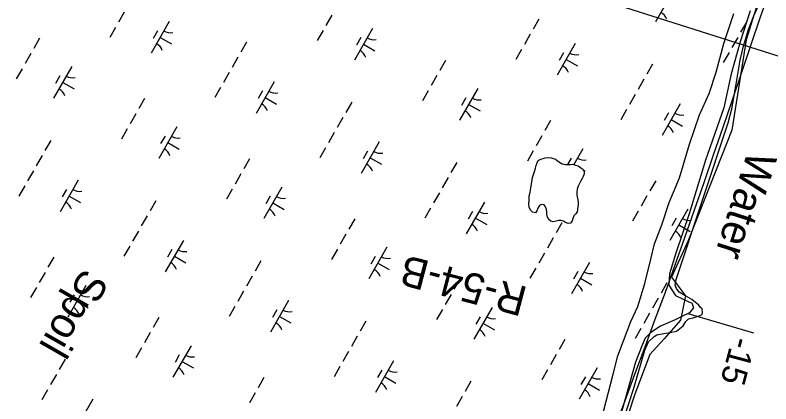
# Model space of a CAD drawing. Extents: x 3930721 to 3950824, y 220441 to 242861.
# Drawn here: x 3939555 to 3940593, y 232327 to 232861 of the extents above; entities that cross this region are included whole.
import ezdxf

# ---------------------------------------------------------------- set-up
doc = ezdxf.new("R2010")
doc.units = 0
for name, color, linetype in [('V-CHAN-SPOL', 7, 'Continuous'), ('V-LEVE-TOET', 7, 'Continuous'), ('V-RIVR-EDGE', 7, 'Continuous'), ('V-RIVR-IDEN', 7, 'Continuous'), ('V-RIVR-JETY', 7, 'Continuous'), ('V-RIVR-RANG', 7, 'Continuous'), ('V-RIVR-RANG-IDEN', 7, 'Continuous'), ('V-RRAP-FSHR', 7, 'Continuous'), ('V-TOPO-SHOR', 7, 'Continuous'), ('V-UTIL-LINE', 7, 'Continuous'), ('V-WETL-SWMP', 7, 'Continuous')]:
    doc.layers.add(name, color=color, linetype=linetype)

msp = doc.modelspace()

# ---------------------------------------------------------------- linework, layer by layer
at = {"layer": 'V-LEVE-TOET'}
msp.add_line((3940478.7, 232450.7), (3940569.2, 232424.4), dxfattribs=at)
at = {"layer": 'V-RIVR-EDGE'}
msp.add_lwpolyline([(3940577.2, 232885.8), (3940558.8, 232826.5), (3940539.3, 232702.6), (3940479.9, 232552.1), (3940456.4, 232500.9), (3940475.8, 232475.3), (3940468.7, 232441.6), (3940446.1, 232416), (3940426.7, 232394.5), (3940406.2, 232340.2), (3940369.4, 232228.6), (3940320.2, 232100.7), (3940295.7, 232032.1), (3940283.4, 232012.6), (3940247.5, 231929.7), (3940205.6, 231839.6), (3940176.9, 231805.8)], dxfattribs=at)
at = {"layer": 'V-RIVR-JETY'}
for points in [[(3940410.2, 232460.6), (3940419.6, 232492.2), (3940427.9, 232525.3), (3940433.2, 232546.7), (3940443, 232572.4), (3940453.1, 232603.1), (3940467.3, 232637.3), (3940481.2, 232683.3), (3940494.6, 232723.7), (3940507.9, 232752.9), (3940517.7, 232782.1), (3940528.3, 232821.4), (3940541.8, 232862.6)], [(3940564.5, 232866.6), (3940550.6, 232823.8), (3940538.3, 232779.8), (3940528.3, 232733.1), (3940503.2, 232661.5), (3940480.7, 232587.9), (3940462.4, 232533.8), (3940453.8, 232505.4), (3940452.8, 232489.8), (3940462, 232475.6), (3940481, 232466.4), (3940484.1, 232465.5), (3940486.4, 232458.9), (3940481.2, 232451.9), (3940470.6, 232446.6), (3940461.3, 232442.4)], [(3940313.8, 232175.7), (3940342.7, 232248), (3940360, 232306), (3940376.3, 232367.7), (3940382.7, 232392.9), (3940390.4, 232413.5), (3940400.7, 232439.7), (3940410.2, 232460.6)], [(3940461.3, 232442.4), (3940441.4, 232433.4), (3940428.1, 232424.8), (3940420, 232416.9), (3940415.9, 232407.4), (3940406.7, 232384), (3940389.2, 232320.6), (3940375.4, 232279.6), (3940363.4, 232240.7), (3940352.8, 232213.9), (3940332.7, 232161.4), (3940310.5, 232109.7), (3940286.6, 232048.3), (3940267.2, 231995.4), (3940236.4, 231921.8), (3940207.4, 231859.8), (3940177.5, 231795.6)]]:
    msp.add_lwpolyline(points, dxfattribs=at)
at = {"layer": 'V-RRAP-FSHR'}
msp.add_lwpolyline([(3940591.6, 232895.4), (3940578.2, 232857.5), (3940565.3, 232819.7), (3940552.4, 232781.8), (3940539.6, 232743.9), (3940526.7, 232706.4), (3940513.8, 232668.2), (3940500.6, 232630.4), (3940487.4, 232592.7), (3940474.1, 232554.9), (3940460.8, 232517.2), (3940447.5, 232479.6), (3940433.3, 232442.8), (3940419.6, 232404.5), (3940405.6, 232367.2), (3940391.6, 232329.6), (3940377.6, 232292.1)], dxfattribs=at)
at = {"layer": 'V-TOPO-SHOR'}
msp.add_lwpolyline([(3940326.6, 232590.4), (3940325.1, 232587.7), (3940322.4, 232584.9), (3940320.7, 232581.4), (3940320, 232578.1), (3940317.6, 232574.8), (3940314.3, 232574.5), (3940310.8, 232575.8), (3940307.9, 232577.7), (3940304.9, 232578.7), (3940301.6, 232578.7), (3940297.7, 232577.7), (3940293.8, 232576.9), (3940290.7, 232577.8), (3940287.7, 232579.9), (3940285.9, 232583.1), (3940285.1, 232587.2), (3940285, 232590.5), (3940284.5, 232593.9), (3940283.3, 232597.2), (3940281.4, 232600.1), (3940277.9, 232600.7), (3940274.8, 232599), (3940272.8, 232595.4), (3940271.4, 232591.7), (3940269.4, 232589.1), (3940265.4, 232590), (3940262.9, 232592.2), (3940260.8, 232596.3), (3940260.4, 232601.1), (3940260.6, 232606.1), (3940261, 232612.3), (3940262, 232617.2), (3940262.8, 232620.7), (3940263.5, 232625.5), (3940264.4, 232631.6), (3940265.6, 232637.8), (3940267.1, 232643.2), (3940268.5, 232647.2), (3940269.4, 232650.2), (3940270.5, 232654.3), (3940271.7, 232657.8), (3940273.4, 232660.8), (3940276.7, 232662.8), (3940280.1, 232663.9), (3940283, 232664.7), (3940287.3, 232665), (3940290.9, 232664.7), (3940293.8, 232663.8), (3940296.8, 232662.8), (3940299.5, 232661), (3940302.5, 232658.5), (3940306, 232656.5), (3940310.6, 232655.6), (3940314.1, 232655.5), (3940317.4, 232655.6), (3940320.9, 232655.7), (3940324.6, 232654.7), (3940328.3, 232653.4), (3940331.7, 232651), (3940334.5, 232648.9), (3940336.5, 232646), (3940336.5, 232642.8), (3940335, 232638.9), (3940333.7, 232636.1), (3940332, 232633), (3940329.9, 232629.3), (3940328.2, 232625.8), (3940326.9, 232621.4), (3940326.5, 232617.9), (3940326.4, 232614.3), (3940326.8, 232610.9), (3940327.7, 232606.8), (3940328.1, 232603.7), (3940328.2, 232600.5), (3940327.8, 232597.4), (3940326.6, 232590.4)], dxfattribs=at)
at = {"layer": 'V-UTIL-LINE'}
msp.add_lwpolyline([(3944449, 231161.2), (3944066.6, 231705.8), (3939717, 233085.7), (3938914.9, 233883.4)], dxfattribs=at)
at = {"layer": 'V-WETL-SWMP'}
for p, q in [((3940459.2, 232894.7), (3940434.4, 232851.3)), ((3940569.3, 232859.4), (3940575.8, 232873.6)), ((3939704.4, 232864.6), (3939696.5, 232850.7)), ((3939989.6, 232860.3), (3939981.7, 232846.4)), ((3940562.1, 232840.7), (3940569.3, 232859.4)), ((3939766.3, 232851.7), (3939741.4, 232808.3)), ((3940274.1, 232855.1), (3940266.2, 232841.3)), ((3940559.3, 232850.9), (3940551.3, 232837)), ((3939692.5, 232843.7), (3939684.6, 232829.8)), ((3939750.1, 232839.1), (3939744.2, 232828.6)), ((3939977.7, 232839.4), (3939969.7, 232825.6)), ((3940045.8, 232842.2), (3940021, 232798.9)), ((3940555.2, 232818.1), (3940562.1, 232840.7)), ((3939588.1, 232828.7), (3939580.2, 232814.8)), ((3939753.8, 232830), (3939769.5, 232821.1)), ((3940029.7, 232829.6), (3940023.7, 232819.2)), ((3940262.2, 232834.3), (3940254.2, 232820.4)), ((3940547.3, 232830), (3940539.4, 232816.1)), ((3939872.6, 232823.5), (3939864.7, 232809.7)), ((3940033.4, 232820.6), (3940049, 232811.6)), ((3940324, 232821.5), (3940299.2, 232778.1)), ((3940550.8, 232798.8), (3940555.2, 232818.1)), ((3939576.2, 232807.8), (3939568.3, 232793.9)), ((3940250.3, 232813.5), (3940242.3, 232799.6)), ((3940307.9, 232808.8), (3940301.9, 232798.4)), ((3940535.4, 232809.2), (3940527.5, 232795.3)), ((3939860.7, 232802.7), (3939852.8, 232788.8)), ((3940145.9, 232798.4), (3940137.9, 232784.5)), ((3940311.6, 232799.8), (3940327.2, 232790.8)), ((3940545.4, 232765.7), (3940550.8, 232798.8)), ((3939564.3, 232787), (3939556.3, 232773.1)), ((3939632.4, 232789.8), (3939607.5, 232746.4)), ((3940430.4, 232793.3), (3940422.4, 232779.4)), ((3939616.3, 232777.2), (3939610.3, 232766.7)), ((3939848.8, 232781.9), (3939840.8, 232768)), ((3940133.9, 232777.6), (3940126, 232763.7)), ((3939620, 232768.1), (3939635.6, 232759.2)), ((3939910.6, 232769), (3939885.8, 232725.6)), ((3940418.5, 232772.5), (3940410.5, 232758.6)), ((3940539.1, 232731.8), (3940545.4, 232765.7)), ((3939836.9, 232761.1), (3939828.9, 232747.2)), ((3939894.5, 232756.4), (3939888.5, 232746)), ((3940122, 232756.8), (3940114.1, 232742.9)), ((3940190.1, 232759.6), (3940165.3, 232716.2)), ((3939732.5, 232746), (3939724.5, 232732.1)), ((3939898.2, 232747.3), (3939913.8, 232738.4)), ((3940174, 232746.9), (3940168, 232736.5)), ((3940406.5, 232751.7), (3940398.6, 232737.8)), ((3940017, 232740.9), (3940009, 232727)), ((3940177.7, 232737.9), (3940193.3, 232728.9)), ((3940468.4, 232738.8), (3940443.5, 232695.4)), ((3939720.5, 232725.2), (3939712.6, 232711.3)), ((3940394.6, 232730.8), (3940386.6, 232716.9)), ((3940452.2, 232726.2), (3940446.2, 232715.7)), ((3940534.4, 232712.8), (3940539.1, 232731.8)), ((3940005, 232720), (3939997.1, 232706.2)), ((3940290.2, 232715.8), (3940282.3, 232701.9)), ((3940455.9, 232717.1), (3940471.5, 232708.2)), ((3939708.6, 232704.3), (3939700.7, 232690.4)), ((3939776.7, 232707.1), (3939751.9, 232663.8)), ((3940462.8, 232497.5), (3940534.4, 232712.8)), ((3939760.6, 232694.5), (3939754.6, 232684.1)), ((3939993.1, 232699.2), (3939985.2, 232685.3)), ((3940278.3, 232694.9), (3940270.3, 232681)), ((3939603.6, 232688.4), (3939595.6, 232674.6)), ((3939764.3, 232685.5), (3939779.9, 232676.5)), ((3940054.9, 232686.4), (3940030.1, 232643)), ((3939981.2, 232678.4), (3939973.2, 232664.5)), ((3940038.8, 232673.7), (3940032.8, 232663.3)), ((3940266.4, 232674.1), (3940258.4, 232660.2)), ((3940334.5, 232676.9), (3940322.1, 232655.4)), ((3939591.6, 232667.6), (3939583.7, 232653.7)), ((3939876.8, 232663.3), (3939868.9, 232649.4)), ((3940042.5, 232664.7), (3940058.1, 232655.7)), ((3940273.4, 232660.8), (3940276.7, 232662.8)), ((3940276.7, 232662.8), (3940280.1, 232663.9)), ((3940280.1, 232663.9), (3940283, 232664.7)), ((3940283, 232664.7), (3940287.3, 232665)), ((3940287.3, 232665), (3940290.9, 232664.7)), ((3940290.9, 232664.7), (3940293.8, 232663.8)), ((3940293.8, 232663.8), (3940296.8, 232662.8)), ((3940296.8, 232662.8), (3940299.5, 232661)), ((3940318.3, 232664.3), (3940313.4, 232655.5)), ((3940161.3, 232658.2), (3940153.4, 232644.3)), ((3940269.4, 232650.2), (3940270.5, 232654.3)), ((3940270.5, 232654.3), (3940271.7, 232657.8)), ((3940271.7, 232657.8), (3940273.4, 232660.8)), ((3940299.5, 232661), (3940302.5, 232658.5)), ((3940302.5, 232658.5), (3940306, 232656.5)), ((3940306, 232656.5), (3940310.6, 232655.6)), ((3940310.6, 232655.6), (3940314.1, 232655.5)), ((3940314.1, 232655.5), (3940317.4, 232655.6)), ((3940317.4, 232655.6), (3940320.9, 232655.7)), ((3940320.9, 232655.7), (3940324.6, 232654.7)), ((3940324.6, 232654.7), (3940328.3, 232653.4)), ((3940328.3, 232653.4), (3940331.7, 232651)), ((3940331.7, 232651), (3940334.5, 232648.9)), ((3939579.7, 232646.8), (3939571.8, 232632.9)), ((3939864.9, 232642.5), (3939856.9, 232628.6)), ((3940265.6, 232637.8), (3940267.1, 232643.2)), ((3940267.1, 232643.2), (3940268.5, 232647.2)), ((3940268.5, 232647.2), (3940269.4, 232650.2)), ((3940334.5, 232648.9), (3940336.5, 232646)), ((3940336.5, 232642.8), (3940335, 232638.9)), ((3940335.4, 232647.6), (3940337.7, 232646.3)), ((3940336.5, 232646), (3940336.5, 232642.8)), ((3939641.5, 232633.9), (3939616.7, 232590.5)), ((3940149.4, 232637.4), (3940141.4, 232623.5)), ((3940263.5, 232625.5), (3940264.4, 232631.6)), ((3940264.4, 232631.6), (3940265.6, 232637.8)), ((3940332, 232633), (3940329.9, 232629.3)), ((3940333.7, 232636.1), (3940332, 232633)), ((3940335, 232638.9), (3940333.7, 232636.1)), ((3940434.6, 232633.1), (3940426.6, 232619.2)), ((3939567.8, 232626), (3939559.8, 232612.1)), ((3939625.4, 232621.3), (3939619.4, 232610.9)), ((3939853, 232621.7), (3939845, 232607.8)), ((3939921.1, 232624.5), (3939896.2, 232581.1)), ((3940262, 232617.2), (3940262.8, 232620.7)), ((3940262.8, 232620.7), (3940263.5, 232625.5)), ((3940326.9, 232621.4), (3940326.5, 232617.9)), ((3940328.2, 232625.8), (3940326.9, 232621.4)), ((3940329.9, 232629.3), (3940328.2, 232625.8)), ((3939629.1, 232612.2), (3939644.7, 232603.3)), ((3939904.9, 232611.8), (3939899, 232601.4)), ((3940137.5, 232616.6), (3940129.5, 232602.7)), ((3940260.6, 232606.1), (3940261, 232612.3)), ((3940261, 232612.3), (3940262, 232617.2)), ((3940326.5, 232617.9), (3940326.4, 232614.3)), ((3940326.4, 232614.3), (3940326.8, 232610.9)), ((3940326.8, 232610.9), (3940327.7, 232606.8)), ((3940422.6, 232612.3), (3940414.7, 232598.4)), ((3939747.9, 232605.8), (3939740, 232591.9)), ((3939908.7, 232602.8), (3939924.3, 232593.8)), ((3940199.3, 232603.7), (3940174.4, 232560.3)), ((3940260.4, 232601.1), (3940260.6, 232606.1)), ((3940260.8, 232596.3), (3940260.4, 232601.1)), ((3940277.8, 232600.7), (3940274.8, 232599)), ((3940281.4, 232600.1), (3940277.8, 232600.7)), ((3940283.3, 232597.2), (3940281.4, 232600.1)), ((3940327.7, 232606.8), (3940328.1, 232603.7)), ((3940328.2, 232600.5), (3940327.8, 232597.4)), ((3940328.1, 232603.7), (3940328.2, 232600.5)), ((3940125.5, 232595.7), (3940117.6, 232581.8)), ((3940183.2, 232591.1), (3940177.2, 232580.6)), ((3940262.9, 232592.2), (3940260.8, 232596.3)), ((3940265.4, 232590), (3940262.9, 232592.2)), ((3940269.4, 232589.1), (3940265.4, 232590)), ((3940271.4, 232591.7), (3940269.4, 232589.1)), ((3940272.8, 232595.4), (3940271.4, 232591.7)), ((3940274.8, 232599), (3940272.8, 232595.4)), ((3940284.5, 232593.9), (3940283.3, 232597.2)), ((3940285, 232590.5), (3940284.5, 232593.9)), ((3940285.1, 232587.2), (3940285, 232590.5)), ((3940326.6, 232590.4), (3940325.1, 232587.7)), ((3940327.8, 232597.4), (3940326.6, 232590.4)), ((3940410.7, 232591.4), (3940402.8, 232577.6)), ((3940478.8, 232594.2), (3940454, 232550.9)), ((3939736, 232584.9), (3939728, 232571.1)), ((3940021.2, 232580.7), (3940013.2, 232566.8)), ((3940186.9, 232582), (3940202.5, 232573.1)), ((3940285.9, 232583.1), (3940285.1, 232587.2)), ((3940287.7, 232579.9), (3940285.9, 232583.1)), ((3940290.7, 232577.8), (3940287.7, 232579.9)), ((3940301.6, 232578.7), (3940297.7, 232577.7)), ((3940304.9, 232578.7), (3940301.6, 232578.7)), ((3940308, 232577.7), (3940304.9, 232578.7)), ((3940320.7, 232581.4), (3940320, 232578.1)), ((3940322.4, 232584.9), (3940320.7, 232581.4)), ((3940325.1, 232587.7), (3940322.4, 232584.9)), ((3940462.7, 232581.6), (3940456.7, 232571.2)), ((3940293.8, 232576.9), (3940290.7, 232577.8)), ((3940297.7, 232577.7), (3940293.8, 232576.9)), ((3940305.7, 232575.5), (3940297.7, 232561.7)), ((3940310.8, 232575.8), (3940308, 232577.7)), ((3940314.3, 232574.5), (3940310.8, 232575.8)), ((3940317.6, 232574.8), (3940314.3, 232574.5)), ((3940320, 232578.1), (3940317.6, 232574.8)), ((3940466.4, 232572.6), (3940482, 232563.6)), ((3939724.1, 232564.1), (3939716.1, 232550.2)), ((3940009.2, 232559.8), (3940001.3, 232545.9)), ((3939785.9, 232551.3), (3939761, 232507.9)), ((3940293.7, 232554.7), (3940285.8, 232540.8)), ((3939712.1, 232543.3), (3939704.2, 232529.4)), ((3939769.8, 232538.6), (3939763.8, 232528.2)), ((3939997.3, 232539), (3939989.3, 232525.1)), ((3940065.4, 232541.8), (3940040.6, 232498.4)), ((3939607.8, 232528.2), (3939599.8, 232514.3)), ((3939773.5, 232529.6), (3939789.1, 232520.6)), ((3940049.3, 232529.2), (3940043.3, 232518.7)), ((3940281.8, 232533.9), (3940273.9, 232520)), ((3939892.3, 232523.1), (3939884.3, 232509.2)), ((3940053, 232520.1), (3940068.6, 232511.2)), ((3940343.6, 232521), (3940318.8, 232477.7)), ((3939595.8, 232507.4), (3939587.9, 232493.5)), ((3940269.9, 232513.1), (3940261.9, 232499.2)), ((3940327.5, 232508.4), (3940321.5, 232498)), ((3939880.3, 232502.3), (3939872.4, 232488.4)), ((3940165.5, 232498), (3940157.5, 232484.1)), ((3940331.2, 232499.3), (3940346.8, 232490.4)), ((3940461.3, 232489.7), (3940462.8, 232497.5)), ((3939583.9, 232486.6), (3939575.9, 232472.7)), ((3939652, 232489.4), (3939627.2, 232446)), ((3940450, 232492.9), (3940442.1, 232479)), ((3940463.1, 232485.1), (3940461.3, 232489.7)), ((3940467.1, 232480.4), (3940463.1, 232485.1)), ((3939635.9, 232476.7), (3939629.9, 232466.3)), ((3939868.4, 232481.4), (3939860.5, 232467.6)), ((3940153.6, 232477.2), (3940145.6, 232463.3)), ((3940474.7, 232475.6), (3940467.1, 232480.4)), ((3940484.4, 232470), (3940474.7, 232475.6)), ((3939639.6, 232467.7), (3939655.2, 232458.7)), ((3939930.2, 232468.6), (3939905.4, 232425.2)), ((3940438.1, 232472), (3940430.1, 232458.2)), ((3940493.8, 232462.2), (3940484.4, 232470)), ((3939856.5, 232460.6), (3939848.5, 232446.7)), ((3939914.1, 232455.9), (3939908.1, 232445.5)), ((3940141.6, 232456.3), (3940133.7, 232442.5)), ((3940209.8, 232459.1), (3940184.9, 232415.8)), ((3940496.4, 232459.2), (3940493.8, 232462.2)), ((3940498.5, 232457.1), (3940496.4, 232459.2)), ((3940499.1, 232451.9), (3940498.5, 232457.1)), ((3939752.1, 232445.6), (3939744.1, 232431.7)), ((3939917.8, 232446.9), (3939933.4, 232438)), ((3940193.6, 232446.5), (3940187.7, 232436.1)), ((3940426.1, 232451.2), (3940418.2, 232437.3)), ((3940476.1, 232440), (3940479.9, 232443.4)), ((3940479.9, 232443.4), (3940485.9, 232444.8)), ((3940485.9, 232444.8), (3940495.8, 232448)), ((3940495.8, 232448), (3940498.6, 232449.6)), ((3940498.6, 232449.6), (3940499.1, 232451.9)), ((3940036.6, 232440.4), (3940028.6, 232426.6)), ((3940197.3, 232437.5), (3940213, 232428.5)), ((3940463.2, 232426.6), (3940472.2, 232434.2)), ((3940472.2, 232434.2), (3940476.1, 232440)), ((3939740.2, 232424.7), (3939732.2, 232410.8)), ((3940414.2, 232430.4), (3940406.3, 232416.5)), ((3940436, 232421.4), (3940445.6, 232423.5)), ((3940445.6, 232423.5), (3940454.4, 232424.7)), ((3940454.4, 232424.7), (3940463.2, 232426.6)), ((3940024.7, 232419.6), (3940016.7, 232405.7)), ((3940309.8, 232415.3), (3940301.9, 232401.4)), ((3940424.9, 232411.9), (3940432.4, 232419.5)), ((3940432.4, 232419.5), (3940436, 232421.4)), ((3939728.2, 232403.9), (3939720.3, 232390)), ((3939796.4, 232406.7), (3939771.5, 232363.3)), ((3940419.8, 232400.4), (3940424.9, 232411.9)), ((3939780.2, 232394.1), (3939774.3, 232383.6)), ((3940012.7, 232398.8), (3940004.8, 232384.9)), ((3940297.9, 232394.5), (3940290, 232380.6)), ((3940404.7, 232348.5), (3940419.8, 232400.4)), ((3939623.2, 232388), (3939615.2, 232374.1)), ((3939783.9, 232385), (3939799.6, 232376.1)), ((3940074.6, 232385.9), (3940049.7, 232342.5)), ((3940000.8, 232378), (3939992.9, 232364.1)), ((3940058.4, 232373.3), (3940052.5, 232362.9)), ((3940286, 232373.7), (3940278, 232359.8)), ((3940354.1, 232376.5), (3940329.3, 232333.1)), ((3939611.3, 232367.2), (3939603.3, 232353.3)), ((3939896.4, 232362.9), (3939888.5, 232349)), ((3940062.1, 232364.2), (3940077.8, 232355.3)), ((3940338, 232363.8), (3940332, 232353.4)), ((3940180.9, 232357.8), (3940173, 232343.9)), ((3940341.7, 232354.8), (3940357.3, 232345.8)), ((3939599.3, 232346.3), (3939591.4, 232332.5)), ((3939884.5, 232342.1), (3939876.6, 232328.2)), ((3940379, 232269.5), (3940404.7, 232348.5)), ((3939661.2, 232333.5), (3939636.3, 232290.1)), ((3940169, 232336.9), (3940161.1, 232323.1))]:
    msp.add_line(p, q, dxfattribs=at)
for centre, start, end in [((3940433.3, 232848.9), 19.4279, 60.9715), ((3939767.8, 232853.9), 239.4279, 280.9715), ((3940047.3, 232844.4), 239.4279, 280.9715), ((3939740.3, 232805.9), 19.4279, 60.9715), ((3940019.9, 232796.5), 19.4279, 60.9715), ((3940325.5, 232823.6), 239.4279, 280.9715), ((3940298.1, 232775.7), 19.4279, 60.9715), ((3939633.9, 232792), 239.4279, 280.9715), ((3939606.5, 232744), 19.4279, 60.9715), ((3939912.1, 232771.2), 239.4279, 280.9715), ((3940191.7, 232761.7), 239.4279, 280.9715), ((3939884.7, 232723.3), 19.4279, 60.9715), ((3940164.2, 232713.8), 19.4279, 60.9715), ((3940469.9, 232741), 239.4279, 280.9715), ((3940442.4, 232693), 19.4279, 60.9715), ((3939778.2, 232709.3), 239.4279, 280.9715), ((3939750.8, 232661.4), 19.4279, 60.9715), ((3940056.5, 232688.5), 239.4279, 280.9715), ((3940336, 232679.1), 239.4279, 280.9715), ((3940029, 232640.6), 19.4279, 60.9715), ((3939643.1, 232636.1), 239.4279, 280.9715), ((3939922.6, 232626.6), 239.4279, 280.9715), ((3939615.6, 232588.2), 19.4279, 60.9715), ((3939895.1, 232578.7), 19.4279, 60.9715), ((3940200.8, 232605.9), 239.4279, 280.9715), ((3940480.3, 232596.4), 239.4279, 280.9715), ((3940173.3, 232557.9), 19.4279, 60.9715), ((3940452.9, 232548.5), 19.4279, 60.9715), ((3939787.4, 232553.4), 239.4279, 280.9715), ((3940066.9, 232544), 239.4279, 280.9715), ((3939759.9, 232505.5), 19.4279, 60.9715), ((3940039.5, 232496), 19.4279, 60.9715), ((3940345.1, 232523.2), 239.4279, 280.9715), ((3940317.7, 232475.3), 19.4279, 60.9715), ((3939653.5, 232491.5), 239.4279, 280.9715), ((3939626.1, 232443.6), 19.4279, 60.9715), ((3939931.7, 232470.8), 239.4279, 280.9715), ((3940211.3, 232461.3), 239.4279, 280.9715), ((3939904.3, 232422.8), 19.4279, 60.9715), ((3940183.8, 232413.4), 19.4279, 60.9715), ((3939797.9, 232408.9), 239.4279, 280.9715), ((3939770.4, 232360.9), 19.4279, 60.9715), ((3940076.1, 232388.1), 239.4279, 280.9715), ((3940355.6, 232378.6), 239.4279, 280.9715), ((3940048.6, 232340.2), 19.4279, 60.9715), ((3940328.2, 232330.7), 19.4279, 60.9715)]:
    msp.add_arc(centre, 17.6, start, end, dxfattribs=at)

# ---------------------------------------------------------------- texts
at = {"layer": 'V-CHAN-SPOL'}
msp.add_text('Spoil', height=42, rotation=240.19, dxfattribs=at).set_placement((3939648.4, 232515))
at = {"layer": 'V-RIVR-IDEN'}
msp.add_text('Water', height=42, rotation=252.1927, dxfattribs=at).set_placement((3940561.7, 232676.5))
at = {"layer": 'V-RIVR-RANG'}
msp.add_text('-15', height=33.5, rotation=255.0283, dxfattribs=at).set_placement((3940540.1, 232420.7))
at = {"layer": 'V-RIVR-RANG-IDEN'}
msp.add_text('R-54-B', height=41.5, rotation=165.175, dxfattribs=at).set_placement((3940260.4, 232486.6))

doc.saveas('drawing.dxf')
